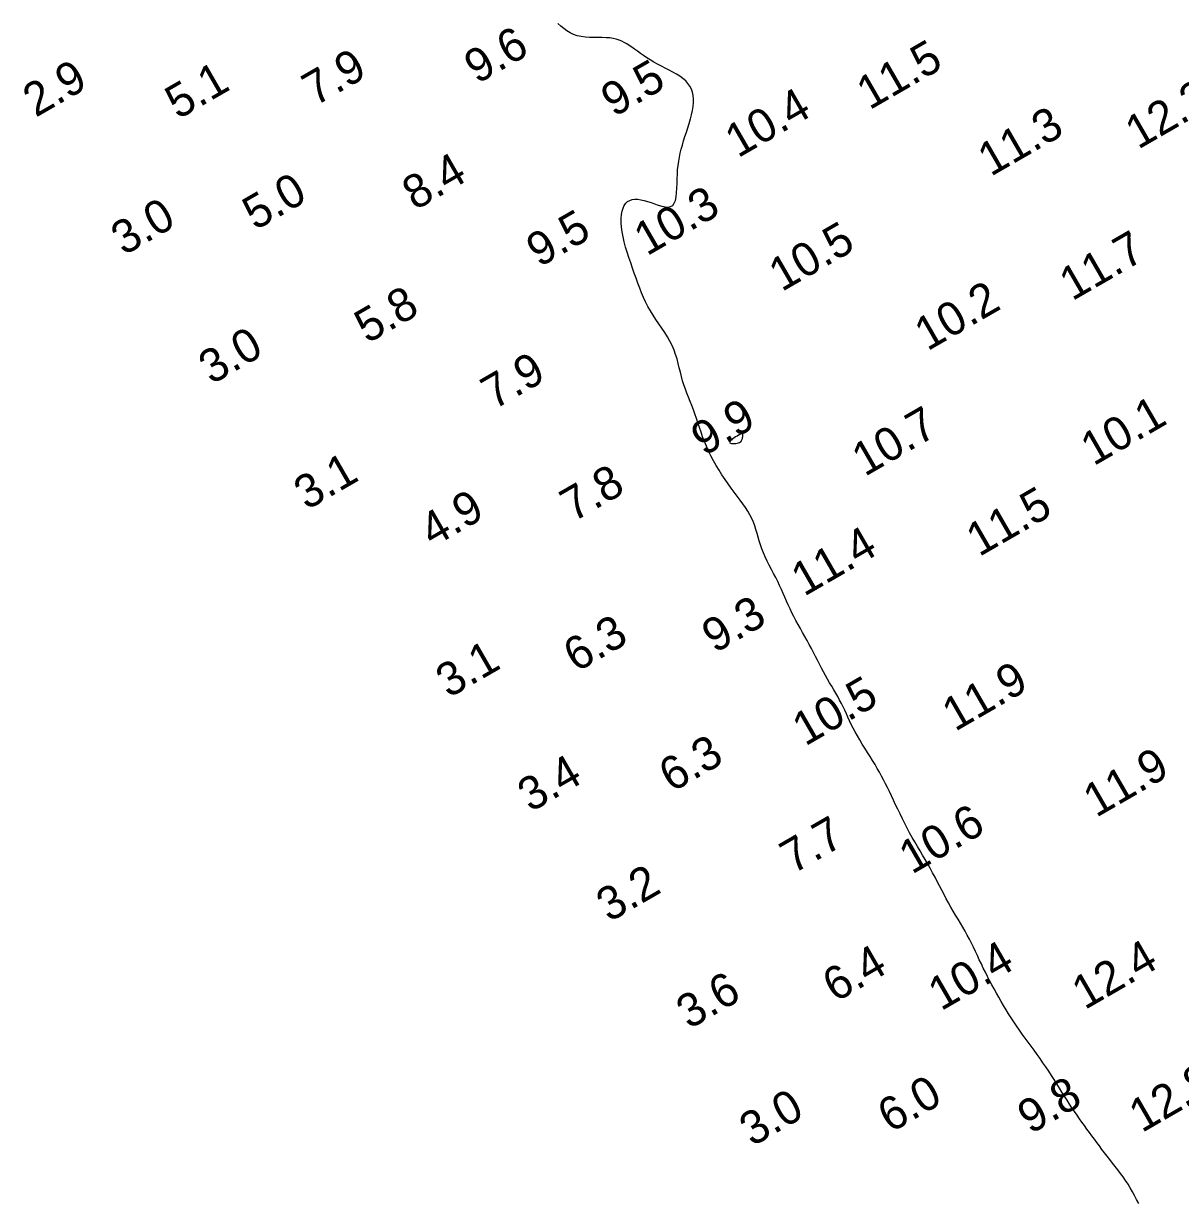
# Model space of a CAD drawing. Extents: x 3024098 to 3056816, y 418252 to 509144.
# Drawn here: x 3026191.6 to 3026364.9, y 427764.6 to 427941.2 of the extents above; entities that cross this region are included whole.
import ezdxf

# ---------------------------------------------------------------- set-up
doc = ezdxf.new("R2010")
doc.units = 0
doc.layers.add('V-CHAN-CONT-EL10', color=7, linetype='Continuous')
doc.layers.add('V-TOPO-SOUN-0911', color=7, linetype='Continuous')

msp = doc.modelspace()

# ---------------------------------------------------------------- linework, layer by layer
at = {"layer": 'V-CHAN-CONT-EL10'}
msp.add_lwpolyline([(3026358.65, 427764.38), (3026358.33, 427764.98), (3026358.02, 427765.57), (3026357.71, 427766.15), (3026357.38, 427766.72), (3026357.05, 427767.28), (3026356.69, 427767.83), (3026356.32, 427768.37), (3026355.94, 427768.9), (3026355.55, 427769.43), (3026355.15, 427769.95), (3026354.74, 427770.46), (3026354.34, 427770.97), (3026353.94, 427771.48), (3026353.54, 427771.99), (3026353.15, 427772.5), (3026352.77, 427773.01), (3026352.39, 427773.51), (3026352.01, 427774.02), (3026351.63, 427774.53), (3026351.26, 427775.04), (3026350.89, 427775.55), (3026350.52, 427776.07), (3026350.15, 427776.58), (3026349.78, 427777.1), (3026349.41, 427777.63), (3026349.04, 427778.17), (3026348.66, 427778.72), (3026348.29, 427779.28), (3026347.92, 427779.86), (3026347.54, 427780.45), (3026347.16, 427781.06), (3026346.77, 427781.68), (3026346.38, 427782.32), (3026345.98, 427782.95), (3026345.58, 427783.59), (3026345.17, 427784.23), (3026344.74, 427784.86), (3026344.31, 427785.49), (3026343.87, 427786.12), (3026343.43, 427786.73), (3026342.98, 427787.35), (3026342.53, 427787.96), (3026342.08, 427788.57), (3026341.64, 427789.17), (3026341.21, 427789.78), (3026340.78, 427790.38), (3026340.37, 427790.99), (3026339.96, 427791.59), (3026339.56, 427792.2), (3026339.17, 427792.81), (3026338.79, 427793.42), (3026338.41, 427794.04), (3026338.04, 427794.66), (3026337.68, 427795.28), (3026337.33, 427795.9), (3026336.98, 427796.53), (3026336.65, 427797.15), (3026336.32, 427797.78), (3026335.99, 427798.41), (3026335.68, 427799.04), (3026335.37, 427799.67), (3026335.08, 427800.29), (3026334.78, 427800.92), (3026334.49, 427801.54), (3026334.2, 427802.16), (3026333.91, 427802.77), (3026333.61, 427803.38), (3026333.3, 427803.99), (3026332.98, 427804.6), (3026332.65, 427805.19), (3026332.3, 427805.79), (3026331.95, 427806.39), (3026331.59, 427806.98), (3026331.23, 427807.58), (3026330.87, 427808.19), (3026330.52, 427808.8), (3026330.17, 427809.42), (3026329.82, 427810.05), (3026329.49, 427810.68), (3026329.15, 427811.33), (3026328.82, 427811.98), (3026328.48, 427812.64), (3026328.14, 427813.29), (3026327.79, 427813.95), (3026327.44, 427814.61), (3026327.06, 427815.26), (3026326.68, 427815.92), (3026326.29, 427816.57), (3026325.9, 427817.23), (3026325.5, 427817.89), (3026325.11, 427818.56), (3026324.72, 427819.23), (3026324.34, 427819.92), (3026323.96, 427820.62), (3026323.6, 427821.33), (3026323.25, 427822.04), (3026322.9, 427822.75), (3026322.57, 427823.45), (3026322.24, 427824.14), (3026321.93, 427824.81), (3026321.62, 427825.46), (3026321.32, 427826.09), (3026321.03, 427826.69), (3026320.74, 427827.28), (3026320.44, 427827.86), (3026320.14, 427828.43), (3026319.83, 427829), (3026319.5, 427829.57), (3026319.16, 427830.16), (3026318.79, 427830.76), (3026318.41, 427831.36), (3026318.02, 427831.98), (3026317.63, 427832.6), (3026317.24, 427833.22), (3026316.87, 427833.83), (3026316.51, 427834.43), (3026316.18, 427835.03), (3026315.88, 427835.6), (3026315.6, 427836.16), (3026315.34, 427836.71), (3026315.1, 427837.24), (3026314.86, 427837.77), (3026314.62, 427838.29), (3026314.38, 427838.8), (3026314.13, 427839.31), (3026313.86, 427839.82), (3026313.58, 427840.33), (3026313.28, 427840.84), (3026312.98, 427841.36), (3026312.67, 427841.88), (3026312.36, 427842.41), (3026312.05, 427842.94), (3026311.74, 427843.49), (3026311.44, 427844.04), (3026311.14, 427844.61), (3026310.84, 427845.18), (3026310.54, 427845.77), (3026310.24, 427846.35), (3026309.93, 427846.95), (3026309.62, 427847.54), (3026309.3, 427848.14), (3026308.98, 427848.74), (3026308.65, 427849.34), (3026308.31, 427849.94), (3026307.98, 427850.54), (3026307.65, 427851.13), (3026307.32, 427851.72), (3026307.01, 427852.31), (3026306.72, 427852.9), (3026306.44, 427853.48), (3026306.17, 427854.06), (3026305.91, 427854.63), (3026305.65, 427855.21), (3026305.4, 427855.79), (3026305.14, 427856.37), (3026304.87, 427856.96), (3026304.58, 427857.56), (3026304.28, 427858.16), (3026303.96, 427858.78), (3026303.64, 427859.39), (3026303.32, 427860.01), (3026303.01, 427860.63), (3026302.71, 427861.25), (3026302.44, 427861.86), (3026302.2, 427862.46), (3026301.99, 427863.06), (3026301.81, 427863.64), (3026301.64, 427864.22), (3026301.48, 427864.78), (3026301.32, 427865.34), (3026301.14, 427865.9), (3026300.94, 427866.45), (3026300.7, 427867), (3026300.42, 427867.54), (3026300.1, 427868.09), (3026299.75, 427868.64), (3026299.36, 427869.19), (3026298.95, 427869.76), (3026298.52, 427870.34), (3026298.07, 427870.94), (3026297.61, 427871.56), (3026297.15, 427872.21), (3026296.69, 427872.87), (3026296.23, 427873.55), (3026295.79, 427874.25), (3026295.36, 427874.95), (3026294.95, 427875.67), (3026294.56, 427876.39), (3026294.21, 427877.11), (3026293.89, 427877.83), (3026293.61, 427878.54), (3026293.34, 427879.26), (3026293.1, 427879.96), (3026292.87, 427880.65), (3026292.64, 427881.34), (3026292.42, 427882.01), (3026292.19, 427882.67), (3026291.95, 427883.31), (3026291.71, 427883.93), (3026291.46, 427884.55), (3026291.21, 427885.17), (3026290.98, 427885.78), (3026290.75, 427886.39), (3026290.53, 427887.01), (3026290.33, 427887.64), (3026290.16, 427888.28), (3026290, 427888.92), (3026289.84, 427889.58), (3026289.68, 427890.24), (3026289.5, 427890.91), (3026289.29, 427891.58), (3026289.05, 427892.24), (3026288.77, 427892.91), (3026288.43, 427893.56), (3026288.06, 427894.22), (3026287.65, 427894.86), (3026287.21, 427895.51), (3026286.77, 427896.16), (3026286.33, 427896.81), (3026285.91, 427897.46), (3026285.51, 427898.12), (3026285.14, 427898.79), (3026284.8, 427899.46), (3026284.49, 427900.14), (3026284.19, 427900.83), (3026283.91, 427901.53), (3026283.64, 427902.25), (3026283.37, 427902.99), (3026283.1, 427903.74), (3026282.83, 427904.51), (3026282.56, 427905.3), (3026282.29, 427906.09), (3026282.04, 427906.89), (3026281.8, 427907.68), (3026281.59, 427908.46), (3026281.42, 427909.22), (3026281.28, 427909.95), (3026281.19, 427910.66), (3026281.14, 427911.32), (3026281.14, 427911.95), (3026281.19, 427912.53), (3026281.28, 427913.05), (3026281.41, 427913.52), (3026281.6, 427913.92), (3026281.83, 427914.24), (3026282.1, 427914.49), (3026282.42, 427914.67), (3026282.78, 427914.79), (3026283.18, 427914.84), (3026283.61, 427914.83), (3026284.07, 427914.77), (3026284.56, 427914.67), (3026285.07, 427914.52), (3026285.61, 427914.34), (3026286.15, 427914.15), (3026286.69, 427913.96), (3026287.21, 427913.8), (3026287.7, 427913.7), (3026288.14, 427913.67), (3026288.53, 427913.73), (3026288.85, 427913.92), (3026289.09, 427914.23), (3026289.26, 427914.67), (3026289.37, 427915.2), (3026289.44, 427915.81), (3026289.48, 427916.48), (3026289.5, 427917.17), (3026289.52, 427917.88), (3026289.55, 427918.58), (3026289.59, 427919.25), (3026289.66, 427919.9), (3026289.75, 427920.52), (3026289.86, 427921.14), (3026289.98, 427921.74), (3026290.13, 427922.35), (3026290.3, 427922.96), (3026290.48, 427923.58), (3026290.69, 427924.23), (3026290.9, 427924.88), (3026291.11, 427925.54), (3026291.32, 427926.2), (3026291.51, 427926.86), (3026291.68, 427927.5), (3026291.81, 427928.13), (3026291.91, 427928.74), (3026291.96, 427929.32), (3026291.96, 427929.87), (3026291.91, 427930.39), (3026291.81, 427930.88), (3026291.65, 427931.35), (3026291.42, 427931.78), (3026291.14, 427932.19), (3026290.8, 427932.58), (3026290.39, 427932.93), (3026289.92, 427933.26), (3026289.42, 427933.58), (3026288.87, 427933.88), (3026288.31, 427934.17), (3026287.73, 427934.47), (3026287.15, 427934.76), (3026286.58, 427935.07), (3026286.03, 427935.38), (3026285.5, 427935.71), (3026284.98, 427936.04), (3026284.49, 427936.37), (3026284.02, 427936.69), (3026283.57, 427937.01), (3026283.14, 427937.32), (3026282.73, 427937.6), (3026282.34, 427937.87), (3026281.96, 427938.12), (3026281.59, 427938.34), (3026281.21, 427938.53), (3026280.81, 427938.69), (3026280.39, 427938.83), (3026279.94, 427938.93), (3026279.44, 427939.01), (3026278.89, 427939.04), (3026278.3, 427939.06), (3026277.68, 427939.07), (3026277.05, 427939.07), (3026276.4, 427939.09), (3026275.77, 427939.13), (3026275.15, 427939.22), (3026274.56, 427939.34), (3026274, 427939.53), (3026273.48, 427939.77), (3026272.99, 427940.07), (3026272.53, 427940.4), (3026272.08, 427940.78), (3026271.65, 427941.18)], dxfattribs=at)
msp.add_lwpolyline([(3026299.33, 427879.17), (3026299.34, 427879.26), (3026299.35, 427879.35), (3026299.35, 427879.43), (3026299.36, 427879.5), (3026299.35, 427879.56), (3026299.34, 427879.61), (3026299.33, 427879.66), (3026299.31, 427879.69), (3026299.28, 427879.71), (3026299.23, 427879.71), (3026299.17, 427879.7), (3026299.09, 427879.68), (3026298.99, 427879.63), (3026298.86, 427879.56), (3026298.69, 427879.48), (3026298.5, 427879.36), (3026298.28, 427879.24), (3026298.06, 427879.1), (3026297.85, 427878.95), (3026297.66, 427878.81), (3026297.5, 427878.67), (3026297.4, 427878.54), (3026297.37, 427878.44), (3026297.41, 427878.35), (3026297.52, 427878.29), (3026297.67, 427878.25), (3026297.87, 427878.23), (3026298.08, 427878.23), (3026298.31, 427878.25), (3026298.52, 427878.29), (3026298.71, 427878.34), (3026298.88, 427878.41), (3026299, 427878.48), (3026299.1, 427878.57), (3026299.17, 427878.67), (3026299.23, 427878.77), (3026299.26, 427878.87), (3026299.29, 427878.97), (3026299.31, 427879.08)], close=True, dxfattribs=at)

# ---------------------------------------------------------------- texts
at = {"layer": 'V-TOPO-SOUN-0911'}
for s, p in [('9.6', (3026259.55, 427932.02)), ('11.5 ', (3026318.33, 427928.14)), ('7.9', (3026235.27, 427928.7)), ('2.9', (3026193.44, 427927.03)), ('9.5', (3026280.04, 427927.06)), ('5.1', (3026214.75, 427926.72)), ('12.2 ', (3026358.56, 427922.23)), ('10.4 ', (3026298.62, 427920.95)), ('11.3 ', (3026336.48, 427918.17)), ('8.4', (3026250.26, 427913.09)), ('5.0', (3026226.33, 427910.1)), ('10.3 ', (3026284.98, 427906.26)), ('3.0', (3026206.65, 427906.33)), ('9.5', (3026268.86, 427904.56)), ('10.5 ', (3026305.18, 427900.91)), ('11.7 ', (3026348.69, 427899.53)), ('5.8', (3026243.11, 427893.14)), ('10.2 ', (3026327, 427892.02)), ('3.0', (3026219.77, 427887)), ('7.9', (3026262.07, 427883.23)), ('9.9', (3026293.54, 427876.28)), ('10.1 ', (3026351.89, 427874.81)), ('10.7 ', (3026317.62, 427873.22)), ('3.1', (3026234.04, 427868.19)), ('7.8', (3026273.92, 427866.4)), ('11.5 ', (3026334.74, 427861.21)), ('4.9', (3026252.89, 427862.63)), ('11.4 ', (3026308.53, 427855.27)), ('9.3', (3026295.15, 427846.75)), ('6.3', (3026274.41, 427843.89)), ('3.1', (3026255.3, 427840.04)), ('11.9 ', (3026331.14, 427835.03)), ('10.5 ', (3026308.69, 427832.83)), ('6.3', (3026288.72, 427825.91)), ('3.4', (3026267.55, 427822.93)), ('11.9 ', (3026352.27, 427822.14)), ('10.6 ', (3026324.67, 427813.64)), ('7.7', (3026306.86, 427813.68)), ('3.2', (3026279.33, 427806.46)), ('6.4', (3026313.22, 427794.45)), ('10.4 ', (3026329.04, 427793.17)), ('12.4 ', (3026350.57, 427793.34)), ('3.6', (3026291.31, 427790.42)), ('12.8 ', (3026359.12, 427774.92)), ('6.0', (3026321.47, 427774.9)), ('9.8', (3026342.42, 427774.7)), ('3.0', (3026300.77, 427772.85))]:
    msp.add_text(s, height=5, rotation=30, dxfattribs=at).set_placement(p)

doc.saveas('drawing.dxf')
